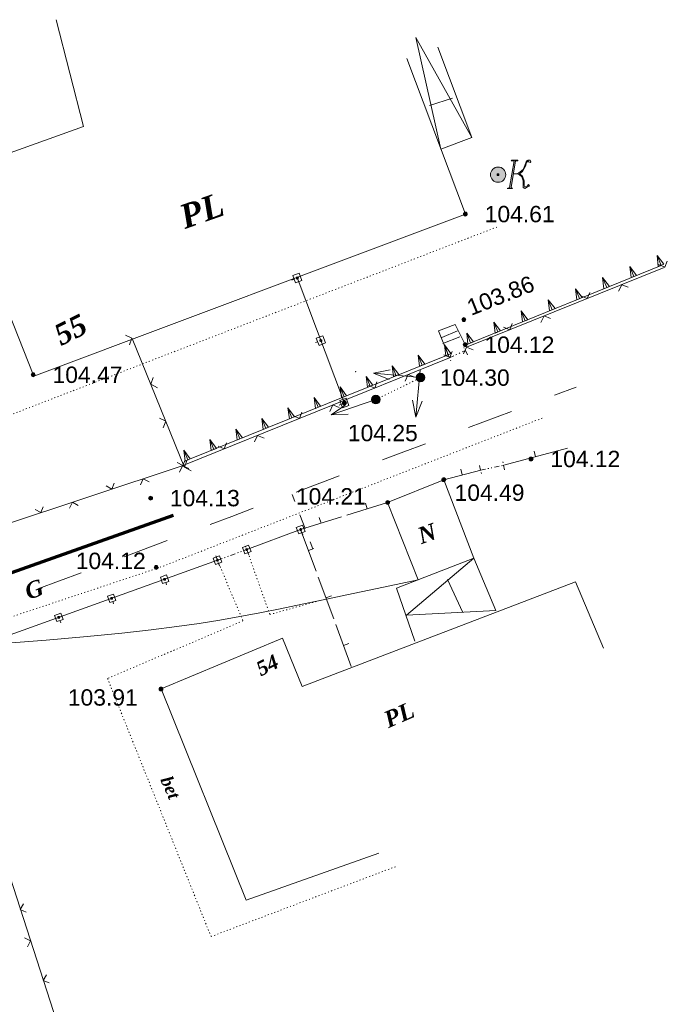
# Model space of a CAD drawing. Header units: millimetres. Extents: x 9396 to 25236, y 15106 to 31102.
# Tile 291 of 296: x 12346 to 12413, y 16941 to 17043. Entities that reach past the tile are written whole.
import ezdxf
from ezdxf.enums import TextEntityAlignment as Align

# ---------------------------------------------------------------- set-up
doc = ezdxf.new("R2010")
doc.units = ezdxf.units.MM
for name, pattern in [('DIVIDE', [1.25, 0.5, -0.25, 0, -0.25, 0, -0.25]), ('DOT', [0.25, 0, -0.25]), ('HIDDEN', [0.375, 0.25, -0.125])]:
    doc.linetypes.add(name, pattern=pattern)
for name, color, linetype, lineweight, true_color in [('1001010', 7, 'Continuous', 9, 0x000000), ('10010110', 7, 'Continuous', 20, 0xa25100), ('10010230', 7, 'Continuous', 20, 0x000000), ('1070000', 7, 'DOT', 9, 0x000000), ('2030012', 7, 'Continuous', 9, 0x000000), ('21100200', 7, 'HIDDEN', 0, 0x800080), ('3000105', 7, 'DIVIDE', 9, 0x000000), ('3000130', 7, 'Continuous', 9, 0x000000), ('3000220', 7, 'Continuous', 9, 0x000000), ('3000260', 7, 'Continuous', 9, 0x000000), ('5010410', 7, 'Continuous', 9, 0x000000), ('6011210', 1, 'Continuous', 9, 0xff0000), ('8010120', 7, 'Continuous', 20, 0x0080ff)]:
    doc.layers.add(name, color=color, linetype=linetype, lineweight=lineweight, true_color=true_color)
doc.layers.add('Канализация', color=1, linetype='Continuous', lineweight=70)
doc.styles.add('1', font='timesbi.ttf', dxfattribs={"height": 0.0012697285})
doc.styles.add('10', font='timesbi.ttf', dxfattribs={"height": 0.001481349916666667})
doc.styles.add('3', font='timesbi.ttf', dxfattribs={"height": 0.001692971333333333})
doc.styles.add('9', font='timesbi.ttf', dxfattribs={"height": 0.001692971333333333})
doc.styles.add('F2', font='arial.ttf', dxfattribs={"height": 0.001692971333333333})

# ---------------------------------------------------------------- blocks, each defined once
blk = doc.blocks.new('SYMBOL21100200')
at = {"true_color": 0x800080}
h = blk.add_hatch(color=216, dxfattribs=at)
edge = h.paths.add_edge_path()
edge.add_arc((0, 0), 0.1, 0, 360)
at = {"color": 216, "linetype": 'Continuous', "lineweight": 0, "true_color": 0x800080}
blk.add_circle((0, 0), 0.1, dxfattribs=at)
blk = doc.blocks.new('SYMBOL5010410')
at = {"true_color": 0xffffff}
for points in [[(0.6715, 0.711), (0.8295, 0.711), (0.5925, -0.6715), (0.474, -0.711), (0.7505, -0.711), (0.6715, -0.6715), (0.9085, 0.711), (1.027, 0.711), (1.027, 0.7505), (0.711, 0.7505)], [(1, 0.05), (1.15, 0.15), (1.3035, 0.2765), (1.3825, 0.474), (1.4615, 0.711), (1.5405, 0.7505), (1.659, 0.7505), (1.6985, 0.6715), (1.659, 0.632), (1.58, 0.6715), (1.5405, 0.711), (1.4615, 0.632), (1.422, 0.4345), (1.264, 0.158), (1.106, 0.0395), (1.264, -0.079), (1.343, -0.316), (1.343, -0.553), (1.3825, -0.632), (1.501, -0.5925), (1.58, -0.5135), (1.6195, -0.5925), (1.4615, -0.6715), (1.3825, -0.711), (1.3035, -0.6715), (1.3035, -0.553), (1.3035, -0.316), (1.2245, -0.1185), (1.106, 0)], [(-0.0395, -0.0395), (0.0395, -0.0395), (0.0395, 0.0395), (-0.0395, 0.0395)]]:
    blk.add_hatch(color=7, dxfattribs=at).paths.add_polyline_path(points)
h = blk.add_hatch(color=7, dxfattribs=at)
edge = h.paths.add_edge_path()
edge.add_arc((0, 0), 0.395, 0, 360)
at = {"color": 18, "linetype": 'Continuous', "lineweight": 0, "true_color": 0x000000, "flags": 128}
for points in [[(0.6715, 0.711), (0.8295, 0.711), (0.5925, -0.6715), (0.474, -0.711), (0.7505, -0.711), (0.6715, -0.6715), (0.9085, 0.711), (1.027, 0.711), (1.027, 0.7505), (0.711, 0.7505), (0.6715, 0.711)], [(1, 0.05), (1, 0.05), (1.15, 0.15), (1.3035, 0.2765), (1.3825, 0.474), (1.4615, 0.711), (1.5405, 0.7505), (1.659, 0.7505), (1.6985, 0.6715), (1.659, 0.632), (1.58, 0.6715), (1.5405, 0.711), (1.4615, 0.632), (1.422, 0.4345), (1.264, 0.158), (1.106, 0.0395), (1.264, -0.079), (1.343, -0.316), (1.343, -0.553), (1.3825, -0.632), (1.501, -0.5925), (1.58, -0.5135), (1.6195, -0.5925), (1.4615, -0.6715), (1.3825, -0.711), (1.3035, -0.6715), (1.3035, -0.553), (1.3035, -0.316), (1.2245, -0.1185), (1.106, 0), (1, 0.05)], [(-0.0395, -0.0395), (0.0395, -0.0395), (0.0395, 0.0395), (-0.0395, 0.0395)]]:
    blk.add_lwpolyline(points, close=True, dxfattribs=at)
blk.add_lwpolyline([(1, 0.05), (0.8, 0.05)], dxfattribs=at)
at = {"color": 3, "linetype": 'Continuous', "lineweight": 0, "true_color": 0x00ea00}
blk.add_circle((0, 0), 0.395, dxfattribs=at)
blk = doc.blocks.new('SYMBOL2030012')
at = {"true_color": 0xffffff}
h = blk.add_hatch(color=7, dxfattribs=at)
edge = h.paths.add_edge_path()
edge.add_arc((0, 0), 0.225, 0, 360)
at = {"true_color": 0x000000}
h = blk.add_hatch(color=18, dxfattribs=at)
edge = h.paths.add_edge_path()
edge.add_arc((0, 0), 0.05, 0, 360)
at = {"color": 18, "linetype": 'Continuous', "lineweight": 0, "true_color": 0x000000}
for radius in [0.225, 0.05]:
    blk.add_circle((0, 0), radius, dxfattribs=at)

msp = doc.modelspace()

# ---------------------------------------------------------------- linework, layer by layer
at = {"layer": '1001010', "color": 253}
for p, q in [((12352.58981898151, 17032.33345991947), (12349.78800498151, 17043.38293991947)), ((12386.99745098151, 17041.53977991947), (12392.77173898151, 17031.18305991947)), ((12392.11837698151, 17023.24745991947), (12386.07521898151, 17039.35065991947)), ((12388.40219898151, 17034.51633991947), (12390.77929498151, 17035.27273991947)), ((12347.45145698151, 17006.48425991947), (12392.11837698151, 17023.24745991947)), ((12347.45145698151, 17006.48425991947), (12344.79157698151, 17013.21985991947)), ((12389.66984298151, 17010.48799991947), (12391.28513298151, 17011.18649991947)), ((12389.78728098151, 17009.86641991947), (12391.53353298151, 17010.56491991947)), ((12384.07198898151, 16993.39305991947), (12389.87357698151, 16995.75305991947)), ((12391.85666098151, 16981.99965991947), (12390.26910898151, 16985.43925991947)), ((12373.18118898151, 16979.34145991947), (12360.62758298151, 16974.09905991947)), ((12375.21599898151, 16974.33945991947), (12373.18118898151, 16979.34145991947))]:
    msp.add_line(p, q, dxfattribs=at)
for points in [[(12386.99745098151, 17041.53977991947, 0), (12389.58869898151, 17029.98825991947, 0), (12389.58869898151, 17029.98825991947, 0)], [(12389.58869898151, 17029.98825991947, 0), (12392.77173898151, 17031.18305991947, 0), (12389.25745298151, 17040.54505991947, 0)], [(12344.79157698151, 17013.21985991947, 0), (12339.60604298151, 17027.65825991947, 0), (12352.58981898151, 17032.33345991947, 0)], [(12392.22345298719, 17009.47406230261, 0), (12391.07091098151, 17011.81963991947, 0), (12389.34763698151, 17011.17693991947, 0), (12390.35225980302, 17008.70357099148, 0)], [(12387.23901898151, 16985.39745991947, 0), (12384.07198898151, 16993.39305991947, 0), (12389.87357698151, 16995.75305991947, 0), (12393.00224498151, 16987.65379991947, 0)], [(12386.87946098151, 16979.03651991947, 0), (12384.99946298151, 16984.53425991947, 0), (12393.00224498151, 16987.65379991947, 0), (12395.27004498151, 16982.21123991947, 0)], [(12393.00224498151, 16987.65379991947, 0), (12386.03600498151, 16981.73509991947, 0), (12395.27004498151, 16982.21123991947, 0)], [(12375.21599898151, 16974.33945991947, 0), (12403.51378821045, 16985.20414491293, 0), (12406.42250714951, 16978.32419929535, 0)], [(12360.62758298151, 16974.09905991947, 0), (12369.43283298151, 16952.24385991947, 0), (12383.15391898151, 16957.10773991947, 0)]]:
    msp.add_polyline3d(points, dxfattribs=at)
at = {"layer": '10010110'}
msp.add_polyline3d([(12337.8934181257, 16978.37112293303, 0), (12343.76049939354, 16978.77930728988, 0), (12348.75161800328, 16979.16186650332, 0), (12352.98130187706, 16979.52440139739, 0), (12356.56407893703, 16979.87251279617, 0), (12359.61447710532, 16980.21180152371, 0), (12362.24702430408, 16980.54786840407, 0), (12364.57624845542, 16980.88631426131, 0), (12366.71667748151, 16981.23273991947, 0), (12368.77590997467, 16981.5935937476, 0), (12370.83382720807, 16981.97871429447, 0), (12372.96338112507, 16982.39878765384, 0), (12375.23752366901, 16982.86449991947, 0), (12377.72920678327, 16983.38653718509, 0), (12380.5113824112, 16983.97558554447, 0), (12383.65700249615, 16984.64233109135, 0), (12387.2390189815, 16985.39745991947, 0)], dxfattribs=at)
at = {"layer": '10010230', "color": 253}
for p, q in [((12412.37088953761, 17017.94672905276), (12411.95088953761, 17018.96672905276)), ((12412.36629726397, 17017.94946672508), (12392.66373373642, 17009.91434305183)), ((12409.55088953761, 17016.79672905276), (12409.14088953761, 17017.81672905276)), ((12406.74088953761, 17015.65672905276), (12406.32088953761, 17016.67672905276)), ((12403.92088953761, 17014.50672905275), (12403.51088953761, 17015.52672905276)), ((12401.11088953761, 17013.35672905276), (12400.69088953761, 17014.37672905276)), ((12398.29088953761, 17012.20672905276), (12397.88088953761, 17013.22672905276)), ((12395.48088953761, 17011.06672905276), (12395.06088953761, 17012.07672905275)), ((12392.66088953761, 17009.91672905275), (12392.25088953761, 17010.93672905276)), ((12390.35088953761, 17008.70672905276), (12389.94088953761, 17009.72672905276)), ((12390.35225980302, 17008.70357099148), (12363.38506391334, 16997.8066224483)), ((12387.65088953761, 17007.61672905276), (12387.24088953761, 17008.63672905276)), ((12384.96088953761, 17006.52672905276), (12384.55088953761, 17007.54672905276)), ((12382.26088953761, 17005.43672905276), (12381.85088953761, 17006.45672905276)), ((12379.56088953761, 17004.34672905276), (12379.15088953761, 17005.36672905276)), ((12376.87088953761, 17003.25672905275), (12376.46088953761, 17004.27672905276)), ((12374.17088953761, 17002.16672905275), (12373.76088953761, 17003.18672905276)), ((12371.47088953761, 17001.07672905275), (12371.06088953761, 17002.09672905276)), ((12368.78088953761, 16999.98672905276), (12368.36088953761, 17001.00672905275)), ((12366.08088953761, 16998.89672905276), (12365.67088953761, 16999.91672905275)), ((12363.38088953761, 16997.80672905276), (12362.97088953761, 16998.82672905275))]:
    msp.add_line(p, q, dxfattribs=at)
for points in [[(12412.65088953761, 17018.06672905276, 0), (12411.95088953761, 17018.96672905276, 0), (12412.08088953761, 17017.83672905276, 0)], [(12409.83088953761, 17016.91672905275, 0), (12409.14088953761, 17017.81672905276, 0), (12409.27088953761, 17016.68672905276, 0)], [(12407.02088953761, 17015.76672905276, 0), (12406.32088953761, 17016.67672905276, 0), (12406.45088953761, 17015.53672905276, 0)], [(12404.20088953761, 17014.61672905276, 0), (12403.51088953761, 17015.52672905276, 0), (12403.64088953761, 17014.38672905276, 0)], [(12401.39088953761, 17013.47672905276, 0), (12400.69088953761, 17014.37672905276, 0), (12400.83088953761, 17013.24672905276, 0)], [(12398.57088953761, 17012.32672905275, 0), (12397.88088953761, 17013.22672905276, 0), (12398.01088953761, 17012.09672905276, 0)], [(12395.76088953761, 17011.17672905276, 0), (12395.06088953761, 17012.07672905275, 0), (12395.20088953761, 17010.94672905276, 0)], [(12392.94088953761, 17010.02672905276, 0), (12392.25088953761, 17010.93672905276, 0), (12392.38088953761, 17009.79672905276, 0)], [(12390.62088953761, 17008.81672905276, 0), (12389.94088953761, 17009.72672905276, 0), (12390.08088953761, 17008.59672905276, 0)], [(12387.92088953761, 17007.72672905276, 0), (12387.24088953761, 17008.63672905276, 0), (12387.38088953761, 17007.50672905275, 0)], [(12385.23088953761, 17006.63672905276, 0), (12384.55088953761, 17007.54672905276, 0), (12384.69088953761, 17006.41672905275, 0)], [(12382.53088953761, 17005.54672905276, 0), (12381.85088953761, 17006.45672905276, 0), (12381.99088953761, 17005.32672905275, 0)], [(12379.83088953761, 17004.45672905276, 0), (12379.15088953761, 17005.36672905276, 0), (12379.29088953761, 17004.23672905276, 0)], [(12377.14088953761, 17003.36672905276, 0), (12376.46088953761, 17004.27672905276, 0), (12376.60088953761, 17003.14672905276, 0)], [(12374.44088953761, 17002.27672905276, 0), (12373.76088953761, 17003.18672905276, 0), (12373.90088953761, 17002.05672905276, 0)], [(12371.74088953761, 17001.18672905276, 0), (12371.06088953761, 17002.09672905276, 0), (12371.20088953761, 17000.96672905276, 0)], [(12369.05088953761, 17000.09672905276, 0), (12368.36088953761, 17001.00672905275, 0), (12368.51088953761, 16999.87672905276, 0)], [(12366.35088953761, 16999.00672905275, 0), (12365.67088953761, 16999.91672905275, 0), (12365.81088953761, 16998.78672905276, 0)], [(12363.65088953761, 16997.91672905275, 0), (12362.97088953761, 16998.82672905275, 0), (12363.11088953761, 16997.69672905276, 0)]]:
    msp.add_polyline3d(points, dxfattribs=at)
for points in [[(12412.65088953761, 17018.06672905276, 0), (12411.95088953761, 17018.96672905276, 0), (12412.08088953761, 17017.83672905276, 0), (12412.65088953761, 17018.06672905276, 0)], [(12409.83088953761, 17016.91672905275, 0), (12409.14088953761, 17017.81672905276, 0), (12409.27088953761, 17016.68672905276, 0), (12409.83088953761, 17016.91672905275, 0)], [(12407.02088953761, 17015.76672905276, 0), (12406.32088953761, 17016.67672905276, 0), (12406.45088953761, 17015.53672905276, 0), (12407.02088953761, 17015.76672905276, 0)], [(12404.20088953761, 17014.61672905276, 0), (12403.51088953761, 17015.52672905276, 0), (12403.64088953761, 17014.38672905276, 0), (12404.20088953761, 17014.61672905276, 0)], [(12401.39088953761, 17013.47672905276, 0), (12400.69088953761, 17014.37672905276, 0), (12400.83088953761, 17013.24672905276, 0), (12401.39088953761, 17013.47672905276, 0)], [(12398.57088953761, 17012.32672905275, 0), (12397.88088953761, 17013.22672905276, 0), (12398.01088953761, 17012.09672905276, 0), (12398.57088953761, 17012.32672905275, 0)], [(12395.76088953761, 17011.17672905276, 0), (12395.06088953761, 17012.07672905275, 0), (12395.20088953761, 17010.94672905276, 0), (12395.76088953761, 17011.17672905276, 0)], [(12392.94088953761, 17010.02672905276, 0), (12392.25088953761, 17010.93672905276, 0), (12392.38088953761, 17009.79672905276, 0), (12392.94088953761, 17010.02672905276, 0)], [(12390.62088953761, 17008.81672905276, 0), (12389.94088953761, 17009.72672905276, 0), (12390.08088953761, 17008.59672905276, 0), (12390.62088953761, 17008.81672905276, 0)], [(12387.92088953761, 17007.72672905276, 0), (12387.24088953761, 17008.63672905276, 0), (12387.38088953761, 17007.50672905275, 0), (12387.92088953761, 17007.72672905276, 0)], [(12385.23088953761, 17006.63672905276, 0), (12384.55088953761, 17007.54672905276, 0), (12384.69088953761, 17006.41672905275, 0), (12385.23088953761, 17006.63672905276, 0)], [(12382.53088953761, 17005.54672905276, 0), (12381.85088953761, 17006.45672905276, 0), (12381.99088953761, 17005.32672905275, 0), (12382.53088953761, 17005.54672905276, 0)], [(12379.83088953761, 17004.45672905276, 0), (12379.15088953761, 17005.36672905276, 0), (12379.29088953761, 17004.23672905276, 0), (12379.83088953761, 17004.45672905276, 0)], [(12377.14088953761, 17003.36672905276, 0), (12376.46088953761, 17004.27672905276, 0), (12376.60088953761, 17003.14672905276, 0), (12377.14088953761, 17003.36672905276, 0)], [(12374.44088953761, 17002.27672905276, 0), (12373.76088953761, 17003.18672905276, 0), (12373.90088953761, 17002.05672905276, 0), (12374.44088953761, 17002.27672905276, 0)], [(12371.74088953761, 17001.18672905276, 0), (12371.06088953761, 17002.09672905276, 0), (12371.20088953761, 17000.96672905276, 0), (12371.74088953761, 17001.18672905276, 0)], [(12369.05088953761, 17000.09672905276, 0), (12368.36088953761, 17001.00672905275, 0), (12368.51088953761, 16999.87672905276, 0), (12369.05088953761, 17000.09672905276, 0)], [(12366.35088953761, 16999.00672905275, 0), (12365.67088953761, 16999.91672905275, 0), (12365.81088953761, 16998.78672905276, 0), (12366.35088953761, 16999.00672905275, 0)], [(12363.65088953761, 16997.91672905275, 0), (12362.97088953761, 16998.82672905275, 0), (12363.11088953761, 16997.69672905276, 0), (12363.65088953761, 16997.91672905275, 0)]]:
    msp.add_polyline3d(points, close=True, dxfattribs=at)
at = {"layer": '1070000', "color": 253}
msp.add_line((12382.85400098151, 17004.05193991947, 175.2959647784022), (12387.38036474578, 17006.28202687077, 39.09165375), dxfattribs=at)
for points in [[(12325.52958298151, 17008.17785991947, 0), (12334.70692698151, 17011.30229991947, 0), (12335.83139698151, 17007.99501991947, 0), (12338.80796498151, 17000.05751991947, 0), (12395.52700111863, 17021.97471167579, 0)], [(12338.94948233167, 16972.6005495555, 78.1833075), (12337.62864008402, 16977.113427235, 0), (12338.06892083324, 16979.20476079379, 0), (12360.52323904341, 16986.68953353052, 0), (12400.25857666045, 17002.20942994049, 0)], [(12369.49277098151, 16988.53665991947, 0), (12371.88090698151, 16981.80123991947, 0), (12377.04026698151, 16983.25643991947, 0)], [(12366.46396898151, 16987.42385991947, 0), (12369.10269098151, 16981.13979991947, 0), (12355.07986698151, 16975.18667991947, 0), (12365.79547498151, 16948.46375991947, 0), (12384.97765898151, 16955.73979991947, 0)]]:
    msp.add_polyline3d(points, dxfattribs=at)
at = {"layer": '3000105', "color": 253}
for p, q in [((12392.32482553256, 17008.6907601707), (12391.85965152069, 17009.68756162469)), ((12390.25088725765, 17008.82645199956), (12390.71606126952, 17007.82965054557)), ((12390.46232999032, 17008.37336042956), (12392.11338279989, 17009.1438517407)), ((12393.59352093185, 16997.24557418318), (12393.81972064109, 16996.16908280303)), ((12393.69633898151, 16996.75625991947), (12396.07590954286, 16997.25627151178)), ((12396.17872759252, 16996.76695724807), (12395.95252788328, 16997.84344862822)), ((12369.66520413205, 16988.06733401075), (12369.28585120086, 16989.09985100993)), ((12366.46396898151, 16987.42385991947), (12369.49277098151, 16988.53665991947)), ((12366.29153583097, 16987.89318582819), (12366.67088876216, 16986.86066882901))]:
    msp.add_line(p, q, dxfattribs=at)
at = {"layer": '3000130', "color": 253}
for p, q in [((12374.16088953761, 17016.42672905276), (12374.40088953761, 17016.51672905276)), ((12379.59804098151, 17003.69283991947), (12374.69983298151, 17016.70911991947)), ((12376.60088953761, 17009.95672905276), (12376.83088953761, 17010.04672905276)), ((12379.04088953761, 17003.47672905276), (12379.27088953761, 17003.56672905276)), ((12375.07158098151, 16990.61025991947), (12369.49277098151, 16988.53665991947)), ((12375.28088953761, 16990.04672905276), (12375.19088953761, 16990.28672905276)), ((12369.70088953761, 16987.97672905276), (12369.61088953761, 16988.20672905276)), ((12366.46396898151, 16987.42385991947), (12339.09477498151, 16977.56385991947)), ((12366.67088953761, 16986.85672905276), (12366.58088953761, 16987.09672905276)), ((12361.19088953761, 16984.88672905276), (12361.11088953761, 16985.12672905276)), ((12355.72088953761, 16982.91672905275), (12355.63088953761, 16983.14672905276)), ((12350.24088953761, 16980.94672905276), (12350.16088953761, 16981.17672905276))]:
    msp.add_line(p, q, dxfattribs=at)
for points in [[(12375.19088953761, 17016.38672905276, 0), (12374.91088953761, 17017.14672905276, 0), (12374.25088953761, 17016.89672905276, 0), (12374.54088953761, 17016.14672905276, 0), (12375.19088953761, 17016.38672905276, 0)], [(12374.72088953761, 17016.53672905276, 0), (12374.78088953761, 17016.54672905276, 0), (12374.82088953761, 17016.58672905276, 0), (12374.83088953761, 17016.64672905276, 0), (12374.82088953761, 17016.69672905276, 0), (12374.78088953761, 17016.73672905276, 0), (12374.72088953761, 17016.74672905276, 0), (12374.67088953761, 17016.73672905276, 0), (12374.63088953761, 17016.69672905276, 0), (12374.62088953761, 17016.64672905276, 0), (12374.63088953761, 17016.58672905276, 0), (12374.67088953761, 17016.54672905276, 0), (12374.72088953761, 17016.53672905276, 0)], [(12377.63088953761, 17009.91672905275, 0), (12377.35088953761, 17010.66672905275, 0), (12376.69088953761, 17010.42672905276, 0), (12376.98088953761, 17009.66672905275, 0), (12377.63088953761, 17009.91672905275, 0)], [(12377.16088953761, 17010.05672905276, 0), (12377.21088953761, 17010.07672905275, 0), (12377.25088953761, 17010.11672905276, 0), (12377.27088953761, 17010.16672905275, 0), (12377.25088953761, 17010.22672905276, 0), (12377.21088953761, 17010.25672905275, 0), (12377.16088953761, 17010.27672905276, 0), (12377.11088953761, 17010.25672905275, 0), (12377.07088953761, 17010.22672905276, 0), (12377.05088953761, 17010.16672905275, 0), (12377.07088953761, 17010.11672905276, 0), (12377.11088953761, 17010.07672905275, 0), (12377.16088953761, 17010.05672905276, 0)], [(12380.07088953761, 17003.43672905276, 0), (12379.78088953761, 17004.19672905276, 0), (12379.13088953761, 17003.94672905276, 0), (12379.41088953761, 17003.19672905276, 0), (12380.07088953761, 17003.43672905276, 0)], [(12379.60088953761, 17003.58672905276, 0), (12379.65088953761, 17003.59672905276, 0), (12379.69088953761, 17003.63672905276, 0), (12379.71088953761, 17003.69672905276, 0), (12379.69088953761, 17003.74672905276, 0), (12379.65088953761, 17003.78672905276, 0), (12379.60088953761, 17003.79672905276, 0), (12379.54088953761, 17003.78672905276, 0), (12379.50088953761, 17003.74672905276, 0), (12379.49088953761, 17003.69672905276, 0), (12379.50088953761, 17003.63672905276, 0), (12379.54088953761, 17003.59672905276, 0), (12379.60088953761, 17003.58672905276, 0)], [(12375.27088953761, 16991.05672905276, 0), (12374.62088953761, 16990.81672905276, 0), (12374.87088953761, 16990.15672905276, 0), (12375.52088953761, 16990.40672905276, 0), (12375.27088953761, 16991.05672905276, 0)], [(12375.07088953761, 16990.50672905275, 0), (12375.12088953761, 16990.52672905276, 0), (12375.16088953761, 16990.55672905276, 0), (12375.17088953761, 16990.60672905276, 0), (12375.16088953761, 16990.65672905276, 0), (12375.12088953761, 16990.69672905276, 0), (12375.07088953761, 16990.70672905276, 0), (12375.02088953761, 16990.69672905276, 0), (12374.98088953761, 16990.65672905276, 0), (12374.97088953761, 16990.60672905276, 0), (12374.98088953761, 16990.55672905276, 0), (12375.02088953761, 16990.52672905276, 0), (12375.07088953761, 16990.50672905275, 0)], [(12369.69088953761, 16988.98672905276, 0), (12369.04088953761, 16988.74672905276, 0), (12369.28088953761, 16988.08672905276, 0), (12369.94088953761, 16988.32672905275, 0), (12369.69088953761, 16988.98672905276, 0)], [(12369.49088953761, 16988.43672905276, 0), (12369.54088953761, 16988.44672905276, 0), (12369.57088953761, 16988.48672905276, 0), (12369.59088953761, 16988.53672905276, 0), (12369.57088953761, 16988.58672905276, 0), (12369.54088953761, 16988.61672905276, 0), (12369.49088953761, 16988.63672905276, 0), (12369.44088953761, 16988.61672905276, 0), (12369.40088953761, 16988.58672905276, 0), (12369.39088953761, 16988.53672905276, 0), (12369.40088953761, 16988.48672905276, 0), (12369.44088953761, 16988.44672905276, 0), (12369.49088953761, 16988.43672905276, 0)], [(12366.66088953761, 16987.86672905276, 0), (12366.03088953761, 16987.63672905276, 0), (12366.26088953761, 16986.97672905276, 0), (12366.90088953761, 16987.20672905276, 0), (12366.66088953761, 16987.86672905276, 0)], [(12366.46088953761, 16987.32672905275, 0), (12366.51088953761, 16987.33672905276, 0), (12366.55088953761, 16987.37672905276, 0), (12366.56088953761, 16987.42672905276, 0), (12366.55088953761, 16987.47672905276, 0), (12366.51088953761, 16987.50672905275, 0), (12366.46088953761, 16987.52672905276, 0), (12366.41088953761, 16987.50672905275, 0), (12366.38088953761, 16987.47672905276, 0), (12366.36088953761, 16987.42672905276, 0), (12366.38088953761, 16987.37672905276, 0), (12366.41088953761, 16987.33672905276, 0), (12366.46088953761, 16987.32672905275, 0)], [(12361.19088953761, 16985.89672905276, 0), (12360.55088953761, 16985.66672905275, 0), (12360.79088953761, 16985.00672905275, 0), (12361.43088953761, 16985.23672905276, 0), (12361.19088953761, 16985.89672905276, 0)], [(12360.99088953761, 16985.35672905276, 0), (12361.04088953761, 16985.36672905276, 0), (12361.07088953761, 16985.40672905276, 0), (12361.09088953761, 16985.44672905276, 0), (12361.07088953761, 16985.49672905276, 0), (12361.04088953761, 16985.53672905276, 0), (12360.99088953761, 16985.54672905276, 0), (12360.94088953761, 16985.53672905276, 0), (12360.90088953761, 16985.49672905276, 0), (12360.89088953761, 16985.44672905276, 0), (12360.90088953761, 16985.40672905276, 0), (12360.94088953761, 16985.36672905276, 0), (12360.99088953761, 16985.35672905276, 0)], [(12355.71088953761, 16983.92672905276, 0), (12355.08088953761, 16983.69672905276, 0), (12355.31088953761, 16983.03672905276, 0), (12355.95088953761, 16983.26672905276, 0), (12355.71088953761, 16983.92672905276, 0)], [(12355.51088953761, 16983.37672905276, 0), (12355.56088953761, 16983.39672905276, 0), (12355.60088953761, 16983.42672905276, 0), (12355.61088953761, 16983.47672905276, 0), (12355.60088953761, 16983.52672905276, 0), (12355.56088953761, 16983.56672905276, 0), (12355.51088953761, 16983.57672905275, 0), (12355.46088953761, 16983.56672905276, 0), (12355.43088953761, 16983.52672905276, 0), (12355.42088953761, 16983.47672905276, 0), (12355.43088953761, 16983.42672905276, 0), (12355.46088953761, 16983.39672905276, 0), (12355.51088953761, 16983.37672905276, 0)], [(12350.24088953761, 16981.94672905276, 0), (12349.60088953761, 16981.71672905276, 0), (12349.84088953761, 16981.06672905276, 0), (12350.48088953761, 16981.29672905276, 0), (12350.24088953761, 16981.94672905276, 0)], [(12350.04088953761, 16981.40672905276, 0), (12350.09088953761, 16981.41672905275, 0), (12350.12088953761, 16981.45672905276, 0), (12350.14088953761, 16981.50672905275, 0), (12350.12088953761, 16981.55672905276, 0), (12350.09088953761, 16981.59672905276, 0), (12350.04088953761, 16981.60672905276, 0), (12349.99088953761, 16981.59672905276, 0), (12349.95088953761, 16981.55672905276, 0), (12349.94088953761, 16981.50672905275, 0), (12349.95088953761, 16981.45672905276, 0), (12349.99088953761, 16981.41672905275, 0), (12350.04088953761, 16981.40672905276, 0)]]:
    msp.add_polyline3d(points, close=True, dxfattribs=at)
at = {"layer": '3000220', "color": 253}
for p, q in [((12396.08088953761, 16997.25672905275), (12402.68088953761, 16999.01672905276)), ((12399.38088953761, 16998.13672905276), (12399.22088953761, 16998.71672905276)), ((12389.87088953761, 16995.75672905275), (12393.70088953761, 16996.75672905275)), ((12391.78088953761, 16996.25672905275), (12391.63088953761, 16996.83672905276)), ((12379.86088953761, 16992.08672905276), (12384.07088953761, 16993.39672905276)), ((12381.96088953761, 16992.74672905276), (12381.79088953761, 16993.31672905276)), ((12375.07088953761, 16990.60672905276), (12379.28088953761, 16991.91672905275)), ((12377.18088953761, 16991.25672905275), (12377.00088953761, 16991.83672905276)), ((12375.07088953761, 16990.60672905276), (12376.67088953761, 16986.27672905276)), ((12375.87088953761, 16988.44672905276), (12376.43088953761, 16988.64672905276)), ((12376.89088953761, 16985.68672905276), (12378.49088953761, 16981.35672905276)), ((12377.69088953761, 16983.51672905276), (12378.25088953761, 16983.72672905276)), ((12378.70088953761, 16980.76672905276), (12380.30088953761, 16976.42672905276)), ((12379.50088953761, 16978.59672905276), (12380.07088953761, 16978.80672905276))]:
    msp.add_line(p, q, dxfattribs=at)
at = {"layer": '3000260', "color": 253}
for p, q in [((12392.22345298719, 17009.47406230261), (12412.69650782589, 17017.72932635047)), ((12363.05485335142, 16997.03613113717), (12357.63022298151, 17010.37895991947)), ((12362.81784680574, 16997.19548821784), (12390.46232999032, 17008.37336042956)), ((12336.76278298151, 16988.57345991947), (12362.81784680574, 16997.19548821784))]:
    msp.add_line(p, q, dxfattribs=at)
for points in [[(12412.10088953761, 17018.02672905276, 0), (12412.75088953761, 17017.74672905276, 0), (12413.01088953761, 17018.39672905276, 0)], [(12407.96088953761, 17015.27672905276, 0), (12408.29088953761, 17015.94672905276, 0), (12408.96088953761, 17015.68672905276, 0)], [(12404.08088953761, 17014.79672905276, 0), (12404.72088953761, 17014.51672905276, 0), (12404.98088953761, 17015.15672905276, 0)], [(12399.93088953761, 17012.04672905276, 0), (12400.26088953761, 17012.71672905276, 0), (12400.94088953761, 17012.44672905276, 0)], [(12396.05088953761, 17011.55672905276, 0), (12396.70088953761, 17011.27672905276, 0), (12396.95088953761, 17011.91672905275, 0)], [(12357.35088953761, 17009.73672905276, 0), (12357.61088953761, 17010.42672905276, 0), (12356.96088953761, 17010.70672905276, 0)], [(12391.91088953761, 17008.80672905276, 0), (12392.23088953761, 17009.47672905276, 0), (12392.91088953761, 17009.21672905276, 0)], [(12389.88088953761, 17008.67672905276, 0), (12390.52088953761, 17008.39672905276, 0), (12390.76088953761, 17009.03672905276, 0)], [(12360.24088953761, 17005.28672905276, 0), (12359.56088953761, 17005.63672905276, 0), (12359.80088953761, 17006.35672905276, 0)], [(12385.88088953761, 17005.97672905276, 0), (12386.19088953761, 17006.64672905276, 0), (12386.85088953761, 17006.37672905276, 0)], [(12382.10088953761, 17005.52672905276, 0), (12382.73088953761, 17005.24672905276, 0), (12382.97088953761, 17005.88672905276, 0)], [(12378.09088953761, 17002.83672905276, 0), (12378.40088953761, 17003.49672905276, 0), (12379.06088953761, 17003.22672905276, 0)], [(12374.31088953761, 17002.38672905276, 0), (12374.94088953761, 17002.09672905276, 0), (12375.19088953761, 17002.73672905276, 0)], [(12360.84088953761, 17001.14672905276, 0), (12361.11088953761, 17001.82672905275, 0), (12360.45088953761, 17002.11672905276, 0)], [(12370.30088953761, 16999.68672905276, 0), (12370.61088953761, 17000.34672905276, 0), (12371.28088953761, 17000.07672905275, 0)], [(12366.52088953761, 16999.23672905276, 0), (12367.16088953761, 16998.94672905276, 0), (12367.40088953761, 16999.58672905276, 0)], [(12362.29088953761, 16997.54672905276, 0), (12362.87088953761, 16997.21672905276, 0), (12363.12088953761, 16997.82672905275, 0)], [(12362.52088953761, 16996.53672905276, 0), (12362.83088953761, 16997.19672905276, 0), (12363.49088953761, 16996.92672905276, 0)], [(12363.74088953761, 16996.68672905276, 0), (12363.05088953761, 16997.04672905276, 0), (12363.30088953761, 16997.75672905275, 0)], [(12354.95088953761, 16995.11672905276, 0), (12355.53088953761, 16994.78672905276, 0), (12355.78088953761, 16995.39672905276, 0)], [(12358.48088953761, 16995.23672905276, 0), (12358.79088953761, 16995.86672905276, 0), (12359.40088953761, 16995.53672905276, 0)], [(12351.14088953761, 16992.80672905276, 0), (12351.45088953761, 16993.43672905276, 0), (12352.06088953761, 16993.10672905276, 0)], [(12347.61088953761, 16992.68672905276, 0), (12348.19088953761, 16992.35672905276, 0), (12348.44088953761, 16992.96672905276, 0)], [(12339.09477498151, 16977.56385991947, 0), (12339.06358698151, 16972.90865991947, 0), (12349.82517298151, 16939.62985991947, 0), (12352.97946098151, 16931.51351991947, 0), (12370.40879298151, 16933.48865991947, 0)], [(12346.40088953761, 16951.83672905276, 0), (12346.06088953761, 16951.25672905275, 0), (12346.67088953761, 16951.00672905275, 0)], [(12346.49088953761, 16948.31672905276, 0), (12347.12088953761, 16948.00672905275, 0), (12346.79088953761, 16947.39672905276, 0)], [(12348.77088953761, 16944.49672905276, 0), (12348.44088953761, 16943.92672905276, 0), (12349.04088953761, 16943.67672905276, 0)]]:
    msp.add_polyline3d(points, dxfattribs=at)
at = {"layer": '6011210'}
for p, q in [((12387.47168098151, 17006.33285991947), (12382.59186370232, 17006.77713834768)), ((12387.42737422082, 17007.12634466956), (12386.98217988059, 17002.2466108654)), ((12382.85400098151, 17004.05193991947), (12378.21793763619, 17002.46546059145))]:
    msp.add_line(p, q, dxfattribs=at)
for points in [[(12384.23952700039, 17006.12506039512, 0), (12382.59186370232, 17006.77713834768, 0), (12382.59186370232, 17006.77713834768, 0), (12384.33019606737, 17007.12094147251, 0)], [(12379.98825342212, 17002.54280409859, 0), (12378.21793763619, 17002.46546059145, 0), (12378.21793763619, 17002.46546059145, 0), (12379.66448213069, 17003.48893947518, 0)], [(12387.63456708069, 17003.89415174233, 0), (12386.98217988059, 17002.2466108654, 0), (12386.98217988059, 17002.2466108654, 0), (12386.63870303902, 17003.98500773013, 0)]]:
    msp.add_polyline3d(points, dxfattribs=at)
for p in [(12380.7761535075, 17006.9424479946), (12386.89611520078, 17001.30326390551)]:
    msp.add_point(p, dxfattribs=at)
at = {"layer": '8010120'}
for p, q in [((12403.57088953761, 17005.34672905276, 7.116043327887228), (12401.34088953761, 17004.50672905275, 7.116043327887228)), ((12392.43088953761, 17001.16672905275, 7.116043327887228), (12396.89088953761, 17002.83672905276, 7.116043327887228)), ((12387.98088953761, 16999.48672905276, 7.116043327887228), (12385.75088953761, 16998.65672905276, 7.116043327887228)), ((12385.75088953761, 16998.65672905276, 7.116043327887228), (12383.53088953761, 16997.81672905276, 7.116043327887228)), ((12374.62088953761, 16994.47672905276, 7.116043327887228), (12379.07088953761, 16996.14672905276, 7.116043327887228)), ((12374.20088953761, 16994.21672905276, 9.546228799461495), (12374.46088953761, 16993.51672905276, 9.546228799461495)), ((12370.16088953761, 16992.80672905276, 7.116043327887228), (12367.94088953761, 16991.96672905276, 7.116043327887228)), ((12375.52088953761, 16990.71672905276, 9.546228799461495), (12374.99088953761, 16992.11672905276, 9.546228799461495)), ((12367.94088953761, 16991.96672905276, 7.116043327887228), (12365.71088953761, 16991.12672905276, 7.116043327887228)), ((12356.80088953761, 16987.78672905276, 7.116043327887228), (12361.26088953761, 16989.45672905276, 7.116043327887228)), ((12376.06088953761, 16989.31672905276, 9.546228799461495), (12376.32088953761, 16988.61672905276, 9.546228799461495)), ((12352.35088953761, 16986.11672905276, 7.116043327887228), (12350.12088953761, 16985.27672905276, 7.116043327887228)), ((12350.12088953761, 16985.27672905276, 7.116043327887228), (12347.89088953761, 16984.44672905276, 7.116043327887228))]:
    msp.add_line(p, q, dxfattribs=at)
at = {"layer": 'Канализация'}
msp.add_lwpolyline([(12361.86831933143, 16992.04082270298), (12286.15462975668, 16965.19558209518), (12228.05828796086, 16943.6002382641), (12120.51917015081, 16906.75293252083), (12004.62074752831, 16878.17418843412), (11922.4660271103, 16858.66128762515), (11809.94731682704, 16826.77978552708), (11701.85514305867, 16794.34123414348), (11600.29199842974, 16760.17238581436), (11503.35236427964, 16726.57653354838), (11465.81264668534, 16714.04829270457), (11407.72772689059, 16691.236155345), (11350.04639928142, 16671.28516191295)], dxfattribs=at)

# ---------------------------------------------------------------- block references
at = {"layer": '2030012', "color": 253, "xscale": 2, "yscale": 2, "zscale": 2}
for p in [(12387.47168098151, 17006.33285991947), (12382.85400098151, 17004.05193991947, 11.66616014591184)]:
    msp.add_blockref('SYMBOL2030012', p, dxfattribs=at)
at = {"layer": '21100200', "xscale": 2, "yscale": 2, "zscale": 2}
for p in [(12392.11798098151, 17023.25745991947, 209.22), (12391.95798098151, 17012.33745991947, 207.72), (12392.09350640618, 17009.73852102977, 208.24), (12347.3965622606, 17006.62326952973, 208.94), (12387.47168098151, 17006.33285991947, 208.60906), (12379.59804098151, 17003.69283991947, 208.50606), (12398.91424098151, 16997.90575991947, 208.24498), (12389.87798098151, 16995.75745991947, 208.98), (12359.53962098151, 16993.85447991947, 208.2631), (12384.07798098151, 16993.39745991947, 208.42), (12360.11954098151, 16986.67777991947, 208.24336), (12360.61798098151, 16974.09745991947, 207.82)]:
    msp.add_blockref('SYMBOL21100200', p, dxfattribs=at)
at = {"layer": '5010410', "color": 253, "xscale": 2, "yscale": 2, "zscale": 2}
msp.add_blockref('SYMBOL5010410', (12395.50117098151, 17027.33705991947), dxfattribs=at)

# ---------------------------------------------------------------- texts
at = {"layer": '1001010', "color": 253, "style": '9'}
for s, height, rotation, p in [('PL', 2.464119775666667, 19.5000000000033, (12362.68491698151, 17022.86585991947)), ('N', 1.692971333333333, 19.99999999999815, (12387.27711698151, 16989.87525991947)), ('PL', 1.692971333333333, 23.4000000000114, (12383.81925306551, 16970.8118024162))]:
    msp.add_text(s, height=height, rotation=rotation, dxfattribs=at).set_placement(p, align=Align.MIDDLE_LEFT)
at = {"layer": '1001010', "color": 1, "true_color": 0xff0000, "style": '10'}
for s, height, rotation, p in [('55', 2.1725054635, 26.49999999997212, (12349.78491698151, 17010.56585991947)), ('54', 1.481349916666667, 26.79999999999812, (12370.61925306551, 16976.0518024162))]:
    msp.add_text(s, height=height, rotation=rotation, dxfattribs=at).set_placement(p, align=Align.MIDDLE_LEFT)
at = {"layer": '1070000', "color": 253, "style": '1'}
msp.add_text('bet', height=1.2697285, rotation=293.9999999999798, dxfattribs=at).set_placement((12361.10876298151, 16964.96380991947), align=Align.MIDDLE_LEFT)
at = {"layer": '21100200', "color": 253, "style": 'F2'}
for s, p in [('104.61', (12394.11798098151, 17023.25745991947, 209.22)), ('104.12', (12394.09350640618, 17009.73852102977, 208.24)), ('104.47', (12349.3965622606, 17006.62326952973, 208.94)), ('104.30', (12389.47168098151, 17006.33285991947, 208.60906)), ('104.25', (12379.95804098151, 17000.59283991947, 32.08606)), ('104.12', (12400.91424098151, 16997.90575991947, 208.24498)), ('104.49', (12390.99798098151, 16994.41745991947, 1.22)), ('104.13', (12361.53962098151, 16993.85447991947, 208.2631)), ('104.21', (12374.57798098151, 16994.03745991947, -0.54)), ('104.12', (12351.79954098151, 16987.35777991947, 155.56336)), ('103.91', (12350.97798098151, 16973.21745991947, 207.82))]:
    msp.add_text(s, height=1.692971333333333, dxfattribs=at).set_placement(p, align=Align.MIDDLE_LEFT)
msp.add_text('103.86', height=1.692971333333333, rotation=21.69999999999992, dxfattribs=at).set_placement((12392.39798098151, 17013.49745991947, 207.72), align=Align.MIDDLE_LEFT)
at = {"layer": '8010120', "color": 253, "style": '3'}
msp.add_text('G', height=1.692971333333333, rotation=19.20000000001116, dxfattribs=at).set_placement((12346.61588953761, 16984.11672905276, 7.896043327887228), align=Align.MIDDLE_LEFT)

doc.saveas('drawing.dxf')
